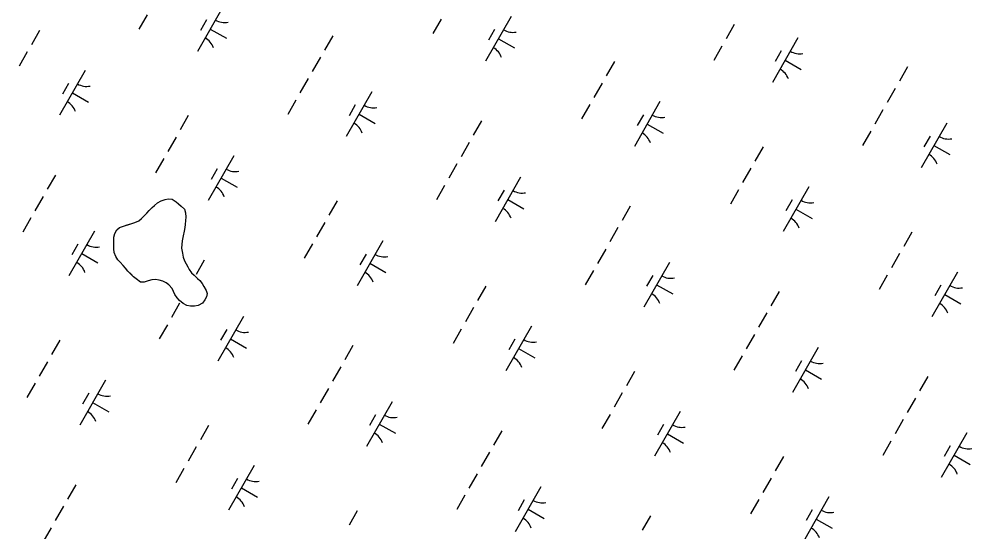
# Model space of a CAD drawing. Extents: x 3930721 to 3950824, y 220441 to 242861.
# Drawn here: x 3938597 to 3939522, y 232320 to 232817 of the extents above; entities that cross this region are included whole.
import ezdxf

# ---------------------------------------------------------------- set-up
doc = ezdxf.new("R2010")
doc.units = 0
doc.layers.add('V-TOPO-SHOR', color=7, linetype='Continuous')
doc.layers.add('V-WETL-SWMP', color=7, linetype='Continuous')

msp = doc.modelspace()

# ---------------------------------------------------------------- linework, layer by layer
at = {"layer": 'V-TOPO-SHOR'}
msp.add_lwpolyline([(3938710.65, 232565.47), (3938708.12, 232567.63), (3938705.44, 232570.27), (3938702.75, 232572.9), (3938700.29, 232575.77), (3938698.23, 232578.57), (3938695.14, 232581.74), (3938692.85, 232584.07), (3938690.94, 232587.18), (3938689.41, 232591.24), (3938689.06, 232594.52), (3938688.95, 232598.12), (3938688.99, 232601.95), (3938689.19, 232605.79), (3938690.16, 232609.4), (3938692.08, 232613.02), (3938694.64, 232615.32), (3938698.31, 232616.68), (3938702.13, 232617.82), (3938705.41, 232618.79), (3938709.54, 232620.09), (3938713.28, 232621.85), (3938715.92, 232624.07), (3938718.56, 232626.67), (3938720.96, 232629.2), (3938723.36, 232631.65), (3938726.3, 232634.74), (3938728.63, 232636.8), (3938731.58, 232639.25), (3938734.92, 232641.09), (3938738.75, 232642.38), (3938741.71, 232643.19), (3938745.78, 232642.84), (3938749.57, 232640.3), (3938751.93, 232638.37), (3938754.38, 232636.12), (3938757.55, 232633.1), (3938758.6, 232629.59), (3938758.8, 232625.37), (3938758.68, 232622), (3938758.25, 232618.16), (3938757.81, 232615.18), (3938757.3, 232611.73), (3938756.4, 232607.1), (3938755.43, 232602.48), (3938754.92, 232598.95), (3938754.88, 232595.35), (3938755.64, 232590.43), (3938756.38, 232586.6), (3938757.51, 232583.09), (3938759.18, 232579.97), (3938760.86, 232577.09), (3938762.29, 232574.45), (3938764.44, 232571.42), (3938766.89, 232568.94), (3938770.13, 232566), (3938772.66, 232563.83), (3938774.8, 232561.12), (3938776.31, 232558.23), (3938778.62, 232554.19), (3938779.59, 232551.22), (3938779, 232548.24), (3938777.39, 232545.25), (3938775.15, 232542.1), (3938770.87, 232539.79), (3938767.28, 232538.97), (3938763.6, 232538.93), (3938759.83, 232539.83), (3938756.29, 232541.59), (3938752.9, 232544.46), (3938750.36, 232547.25), (3938748.3, 232550.28), (3938747.01, 232553.32), (3938745.65, 232556.28), (3938742.48, 232559.84), (3938739.73, 232561.77), (3938736.5, 232563.15), (3938733.13, 232564.21), (3938729.36, 232564.8), (3938725.85, 232564.53), (3938722.25, 232563.63), (3938718.59, 232562.42), (3938714.99, 232562.38), (3938710.65, 232565.47)], dxfattribs=at)
at = {"layer": 'V-WETL-SWMP'}
for p, q in [((3938795.12, 232829.5), (3938770.27, 232786.11)), ((3938721.37, 232821.52), (3938713.42, 232807.63)), ((3939074.66, 232820.04), (3939049.81, 232776.65)), ((3938778.98, 232816.84), (3938773.02, 232806.43)), ((3939006.53, 232817.23), (3938998.58, 232803.35)), ((3939291.04, 232812.11), (3939283.09, 232798.23)), ((3938616.99, 232806.45), (3938609.03, 232792.56)), ((3938782.7, 232807.8), (3938798.32, 232798.86)), ((3938901.49, 232801.33), (3938893.54, 232787.45)), ((3939058.52, 232807.39), (3939052.55, 232796.98)), ((3939062.23, 232798.35), (3939077.85, 232789.4)), ((3939352.86, 232799.27), (3939328.02, 232755.88)), ((3938605.06, 232785.62), (3938597.11, 232771.74)), ((3939279.11, 232791.29), (3939271.16, 232777.4)), ((3939336.73, 232786.61), (3939330.76, 232776.2)), ((3938889.56, 232780.5), (3938881.61, 232766.62)), ((3939174.73, 232776.22), (3939166.78, 232762.33)), ((3939340.44, 232777.57), (3939356.06, 232768.63)), ((3938661.25, 232767.61), (3938636.4, 232724.22)), ((3939459.23, 232771.1), (3939451.28, 232757.22)), ((3938645.12, 232754.95), (3938639.15, 232744.54)), ((3938877.64, 232759.68), (3938869.68, 232745.79)), ((3939162.8, 232755.39), (3939154.85, 232741.51)), ((3938648.83, 232745.91), (3938664.45, 232736.97)), ((3938939.46, 232746.83), (3938914.61, 232703.44)), ((3939447.31, 232750.27), (3939439.35, 232736.39)), ((3938865.71, 232738.85), (3938857.76, 232724.97)), ((3939219, 232737.38), (3939194.15, 232693.99)), ((3938923.32, 232734.18), (3938917.36, 232723.76)), ((3939150.87, 232734.56), (3939142.92, 232720.68)), ((3939435.38, 232729.45), (3939427.43, 232715.56)), ((3938761.33, 232723.78), (3938753.38, 232709.9)), ((3938927.04, 232725.14), (3938942.66, 232716.19)), ((3939045.83, 232718.66), (3939037.88, 232704.78)), ((3939202.86, 232724.72), (3939196.9, 232714.31)), ((3939206.57, 232715.68), (3939222.19, 232706.74)), ((3939423.45, 232708.62), (3939415.5, 232694.74)), ((3939497.21, 232716.6), (3939472.36, 232673.21)), ((3938749.4, 232702.95), (3938741.45, 232689.07)), ((3939481.07, 232703.95), (3939475.1, 232693.53)), ((3939033.9, 232697.84), (3939025.95, 232683.95)), ((3939319.07, 232693.55), (3939311.12, 232679.67)), ((3939484.78, 232694.91), (3939500.4, 232685.96)), ((3938737.47, 232682.13), (3938729.52, 232668.24)), ((3938805.6, 232684.94), (3938780.75, 232641.55)), ((3938789.46, 232672.29), (3938783.49, 232661.87)), ((3939021.98, 232677.01), (3939014.03, 232663.13)), ((3939307.14, 232672.72), (3939299.19, 232658.84)), ((3938632.43, 232666.23), (3938624.48, 232652.34)), ((3938793.17, 232663.25), (3938808.79, 232654.3)), ((3939083.8, 232664.16), (3939058.95, 232620.78)), ((3939010.05, 232656.19), (3939002.1, 232642.3)), ((3939363.34, 232654.71), (3939338.49, 232611.32)), ((3938620.5, 232645.4), (3938612.55, 232631.52)), ((3939067.67, 232651.51), (3939061.7, 232641.1)), ((3939295.22, 232651.9), (3939287.26, 232638.01)), ((3938723.36, 232631.65), (3938726.3, 232634.74)), ((3938726.3, 232634.74), (3938728.63, 232636.8)), ((3938728.63, 232636.8), (3938731.58, 232639.25)), ((3938731.58, 232639.25), (3938734.92, 232641.09)), ((3938734.92, 232641.09), (3938738.75, 232642.38)), ((3938738.75, 232642.38), (3938741.71, 232643.19)), ((3938741.71, 232643.19), (3938745.78, 232642.84)), ((3938745.78, 232642.84), (3938749.57, 232640.3)), ((3938749.57, 232640.3), (3938751.94, 232638.37)), ((3938751.94, 232638.37), (3938754.38, 232636.12)), ((3938754.38, 232636.12), (3938757.54, 232633.1)), ((3938905.67, 232641.11), (3938897.72, 232627.23)), ((3939071.38, 232642.47), (3939087, 232633.52)), ((3939190.17, 232636), (3939182.22, 232622.11)), ((3939347.2, 232642.06), (3939341.24, 232631.64)), ((3938715.92, 232624.07), (3938718.56, 232626.68)), ((3938718.56, 232626.68), (3938720.96, 232629.2)), ((3938720.96, 232629.2), (3938723.36, 232631.65)), ((3938757.54, 232633.1), (3938758.6, 232629.59)), ((3938758.6, 232629.59), (3938758.8, 232625.36)), ((3938758.8, 232625.36), (3938758.68, 232622)), ((3939350.91, 232633.02), (3939366.53, 232624.07)), ((3938608.58, 232624.58), (3938600.62, 232610.69)), ((3938694.64, 232615.32), (3938698.31, 232616.68)), ((3938698.31, 232616.68), (3938705.41, 232618.79)), ((3938705.41, 232618.79), (3938709.54, 232620.09)), ((3938709.54, 232620.09), (3938713.28, 232621.85)), ((3938713.28, 232621.85), (3938715.92, 232624.07)), ((3938758.25, 232618.16), (3938757.81, 232615.18)), ((3938758.68, 232622), (3938758.25, 232618.16)), ((3938893.74, 232620.29), (3938885.79, 232606.4)), ((3938670.4, 232611.73), (3938645.55, 232568.34)), ((3938689.19, 232605.79), (3938690.17, 232609.4)), ((3938690.17, 232609.4), (3938692.08, 232613.02)), ((3938692.08, 232613.02), (3938694.64, 232615.32)), ((3938756.4, 232607.1), (3938755.43, 232602.48)), ((3938757.29, 232611.73), (3938756.4, 232607.1)), ((3938757.81, 232615.18), (3938757.29, 232611.73)), ((3939178.25, 232615.17), (3939170.29, 232601.29)), ((3939463.41, 232610.88), (3939455.46, 232597)), ((3938654.26, 232599.08), (3938648.3, 232588.66)), ((3938688.95, 232598.12), (3938688.99, 232601.95)), ((3938689.06, 232594.52), (3938688.95, 232598.12)), ((3938688.99, 232601.95), (3938689.19, 232605.79)), ((3938754.92, 232598.95), (3938754.88, 232595.35)), ((3938755.43, 232602.48), (3938754.92, 232598.95)), ((3938881.81, 232599.46), (3938873.86, 232585.58)), ((3938949.94, 232602.27), (3938925.09, 232558.89)), ((3938657.98, 232590.03), (3938673.6, 232581.09)), ((3938689.41, 232591.24), (3938689.06, 232594.52)), ((3938690.94, 232587.18), (3938689.41, 232591.24)), ((3938754.88, 232595.35), (3938755.63, 232590.43)), ((3938755.63, 232590.43), (3938756.38, 232586.6)), ((3938933.8, 232589.62), (3938927.83, 232579.21)), ((3939166.32, 232594.35), (3939158.37, 232580.46)), ((3939451.49, 232590.06), (3939443.53, 232576.17)), ((3938692.85, 232584.07), (3938690.94, 232587.18)), ((3938695.14, 232581.74), (3938692.85, 232584.07)), ((3938698.23, 232578.57), (3938695.14, 232581.74)), ((3938756.38, 232586.6), (3938757.51, 232583.09)), ((3938757.51, 232583.09), (3938759.19, 232579.97)), ((3938759.19, 232579.97), (3938760.86, 232577.1)), ((3938776.77, 232583.56), (3938768.82, 232569.68)), ((3938937.51, 232580.58), (3938953.13, 232571.63)), ((3939228.15, 232581.5), (3939203.3, 232538.11)), ((3938700.29, 232575.77), (3938698.23, 232578.57)), ((3938702.75, 232572.9), (3938700.29, 232575.77)), ((3938708.12, 232567.63), (3938702.75, 232572.9)), ((3938760.86, 232577.1), (3938762.29, 232574.45)), ((3938762.29, 232574.45), (3938764.44, 232571.42)), ((3938764.44, 232571.42), (3938766.89, 232568.94)), ((3939154.39, 232573.52), (3939146.44, 232559.64)), ((3939507.68, 232572.04), (3939482.83, 232528.66)), ((3938710.65, 232565.47), (3938708.12, 232567.63)), ((3938714.99, 232562.38), (3938710.65, 232565.47)), ((3938718.59, 232562.42), (3938714.99, 232562.38)), ((3938722.25, 232563.63), (3938718.59, 232562.42)), ((3938725.85, 232564.53), (3938722.25, 232563.63)), ((3938729.36, 232564.8), (3938725.85, 232564.53)), ((3938733.13, 232564.21), (3938729.36, 232564.8)), ((3938736.5, 232563.15), (3938733.13, 232564.21)), ((3938739.73, 232561.77), (3938736.5, 232563.15)), ((3938742.48, 232559.85), (3938739.73, 232561.77)), ((3938766.89, 232568.94), (3938770.13, 232566)), ((3938770.13, 232566), (3938772.66, 232563.83)), ((3938772.66, 232563.83), (3938774.8, 232561.12)), ((3938774.8, 232561.12), (3938776.31, 232558.24)), ((3939212.01, 232568.85), (3939206.04, 232558.43)), ((3939439.56, 232569.23), (3939431.61, 232555.35)), ((3938745.65, 232556.28), (3938742.48, 232559.85)), ((3938747.01, 232553.32), (3938745.65, 232556.28)), ((3938748.3, 232550.28), (3938747.01, 232553.32)), ((3938776.31, 232558.24), (3938778.62, 232554.19)), ((3938778.62, 232554.19), (3938779.59, 232551.22)), ((3939050.01, 232558.45), (3939042.06, 232544.56)), ((3939215.72, 232559.8), (3939231.34, 232550.86)), ((3939334.52, 232553.33), (3939326.56, 232539.45)), ((3939491.54, 232559.39), (3939485.58, 232548.98)), ((3938750.36, 232547.25), (3938748.3, 232550.28)), ((3938752.9, 232544.46), (3938750.36, 232547.25)), ((3938756.29, 232541.59), (3938752.9, 232544.46)), ((3938777.39, 232545.25), (3938775.15, 232542.1)), ((3938779, 232548.24), (3938777.39, 232545.25)), ((3938779.59, 232551.22), (3938779, 232548.24)), ((3939495.26, 232550.35), (3939510.88, 232541.4)), ((3938752.92, 232541.91), (3938744.97, 232528.03)), ((3938759.83, 232539.83), (3938756.29, 232541.59)), ((3938763.6, 232538.93), (3938759.83, 232539.83)), ((3938767.27, 232538.97), (3938763.6, 232538.93)), ((3938770.87, 232539.79), (3938767.27, 232538.97)), ((3938775.15, 232542.1), (3938770.87, 232539.79)), ((3939038.08, 232537.62), (3939030.13, 232523.74)), ((3938814.74, 232529.06), (3938789.89, 232485.67)), ((3939322.59, 232532.51), (3939314.64, 232518.62)), ((3938740.99, 232521.08), (3938733.04, 232507.2)), ((3938798.61, 232516.41), (3938792.64, 232506)), ((3939026.16, 232516.79), (3939018.2, 232502.91)), ((3939094.28, 232519.61), (3939069.43, 232476.22)), ((3938636.61, 232506.01), (3938628.66, 232492.13)), ((3938802.32, 232507.37), (3938817.94, 232498.42)), ((3939078.14, 232506.95), (3939072.18, 232496.54)), ((3939310.66, 232511.68), (3939302.71, 232497.8)), ((3938921.11, 232500.9), (3938913.16, 232487.01)), ((3939081.85, 232497.91), (3939097.47, 232488.97)), ((3939372.49, 232498.83), (3939347.64, 232455.44)), ((3939298.73, 232490.85), (3939290.78, 232476.97)), ((3938624.68, 232485.18), (3938616.73, 232471.3)), ((3938909.19, 232480.07), (3938901.23, 232466.19)), ((3939356.35, 232486.18), (3939350.39, 232475.77)), ((3939194.35, 232475.78), (3939186.4, 232461.9)), ((3939360.06, 232477.14), (3939375.68, 232468.19)), ((3939478.86, 232470.67), (3939470.91, 232456.78)), ((3938612.75, 232464.36), (3938604.8, 232450.47)), ((3938680.88, 232467.17), (3938656.03, 232423.78)), ((3938897.26, 232459.24), (3938889.31, 232445.36)), ((3938664.74, 232454.52), (3938658.77, 232444.1)), ((3939182.42, 232454.95), (3939174.47, 232441.07)), ((3939466.93, 232449.84), (3939458.98, 232435.96)), ((3938668.45, 232445.48), (3938684.07, 232436.53)), ((3938959.09, 232446.4), (3938934.24, 232403.01)), ((3938885.33, 232438.42), (3938877.38, 232424.53)), ((3938942.95, 232433.74), (3938936.98, 232423.33)), ((3939170.5, 232434.13), (3939162.55, 232420.24)), ((3939238.62, 232436.94), (3939213.77, 232393.55)), ((3938780.95, 232423.34), (3938773, 232409.46)), ((3938946.66, 232424.7), (3938962.28, 232415.76)), ((3939222.48, 232424.29), (3939216.52, 232413.87)), ((3939455, 232429.01), (3939447.05, 232415.13)), ((3939065.46, 232418.23), (3939057.5, 232404.35)), ((3939226.2, 232415.25), (3939241.81, 232406.3)), ((3939516.83, 232416.17), (3939491.98, 232372.78)), ((3939443.07, 232408.19), (3939435.12, 232394.3)), ((3939500.69, 232403.51), (3939494.73, 232393.1)), ((3938769.02, 232402.52), (3938761.07, 232388.63)), ((3939053.53, 232397.4), (3939045.58, 232383.52)), ((3939504.4, 232394.47), (3939520.02, 232385.53)), ((3939338.69, 232393.11), (3939330.74, 232379.23)), ((3938757.1, 232381.69), (3938749.14, 232367.81)), ((3938825.22, 232384.5), (3938800.37, 232341.12)), ((3939041.6, 232376.58), (3939033.65, 232362.69)), ((3938809.08, 232371.85), (3938803.12, 232361.44)), ((3939326.77, 232372.29), (3939318.81, 232358.4)), ((3938652.05, 232365.79), (3938644.1, 232351.91)), ((3938812.79, 232362.81), (3938828.41, 232353.87)), ((3939103.43, 232363.73), (3939078.58, 232320.34)), ((3939029.67, 232355.75), (3939021.72, 232341.87)), ((3939087.29, 232351.08), (3939081.33, 232340.66)), ((3939314.84, 232351.46), (3939306.89, 232337.58)), ((3939382.96, 232354.28), (3939358.11, 232310.89)), ((3938640.13, 232344.97), (3938632.17, 232331.08)), ((3938925.29, 232340.68), (3938917.34, 232326.79)), ((3939091, 232342.04), (3939106.62, 232333.09)), ((3939366.82, 232341.62), (3939360.86, 232331.21)), ((3939209.8, 232335.56), (3939201.84, 232321.68)), ((3939370.54, 232332.58), (3939386.16, 232323.64)), ((3938628.2, 232324.14), (3938620.25, 232310.26))]:
    msp.add_line(p, q, dxfattribs=at)
for centre, start, end in [((3938796.63, 232831.65), 239.42788, 280.97154), ((3939076.16, 232822.2), 239.42788, 280.97154), ((3938769.18, 232783.72), 19.42788, 60.97154), ((3939048.71, 232774.26), 19.42788, 60.97154), ((3939354.37, 232801.42), 239.42788, 280.97154), ((3939326.92, 232753.49), 19.42788, 60.97154), ((3938662.76, 232769.76), 239.42788, 280.97154), ((3938635.31, 232721.82), 19.42788, 60.97154), ((3938940.97, 232748.99), 239.42788, 280.97154), ((3939220.51, 232739.53), 239.42788, 280.97154), ((3938913.52, 232701.05), 19.42788, 60.97154), ((3939193.05, 232691.59), 19.42788, 60.97154), ((3939498.71, 232718.76), 239.42788, 280.97154), ((3939471.26, 232670.82), 19.42788, 60.97154), ((3938807.1, 232687.1), 239.42788, 280.97154), ((3938779.65, 232639.16), 19.42788, 60.97154), ((3939085.31, 232666.32), 239.42788, 280.97154), ((3939364.85, 232656.87), 239.42788, 280.97154), ((3939057.86, 232618.38), 19.42788, 60.97154), ((3939337.39, 232608.93), 19.42788, 60.97154), ((3938671.91, 232613.89), 239.42788, 280.97154), ((3938951.45, 232604.43), 239.42788, 280.97154), ((3938644.46, 232565.95), 19.42788, 60.97154), ((3938923.99, 232556.49), 19.42788, 60.97154), ((3939229.65, 232583.66), 239.42788, 280.97154), ((3939509.19, 232574.2), 239.42788, 280.97154), ((3939202.2, 232535.72), 19.42788, 60.97154), ((3939481.73, 232526.26), 19.42788, 60.97154), ((3938816.25, 232531.22), 239.42788, 280.97154), ((3939095.79, 232521.76), 239.42788, 280.97154), ((3938788.8, 232483.28), 19.42788, 60.97154), ((3939068.33, 232473.83), 19.42788, 60.97154), ((3939374, 232500.99), 239.42788, 280.97154), ((3939346.54, 232453.05), 19.42788, 60.97154), ((3938682.39, 232469.33), 239.42788, 280.97154), ((3938654.93, 232421.39), 19.42788, 60.97154), ((3938960.59, 232448.55), 239.42788, 280.97154), ((3939240.13, 232439.1), 239.42788, 280.97154), ((3938933.14, 232400.62), 19.42788, 60.97154), ((3939212.67, 232391.16), 19.42788, 60.97154), ((3939518.34, 232418.32), 239.42788, 280.97154), ((3939490.88, 232370.39), 19.42788, 60.97154), ((3938826.73, 232386.66), 239.42788, 280.97154), ((3938799.27, 232338.72), 19.42788, 60.97154), ((3939104.94, 232365.89), 239.42788, 280.97154), ((3939384.47, 232356.43), 239.42788, 280.97154), ((3939077.48, 232317.95), 19.42788, 60.97154), ((3939357.02, 232308.49), 19.42788, 60.97154)]:
    msp.add_arc(centre, 17.62, start, end, dxfattribs=at)

doc.saveas('drawing.dxf')
